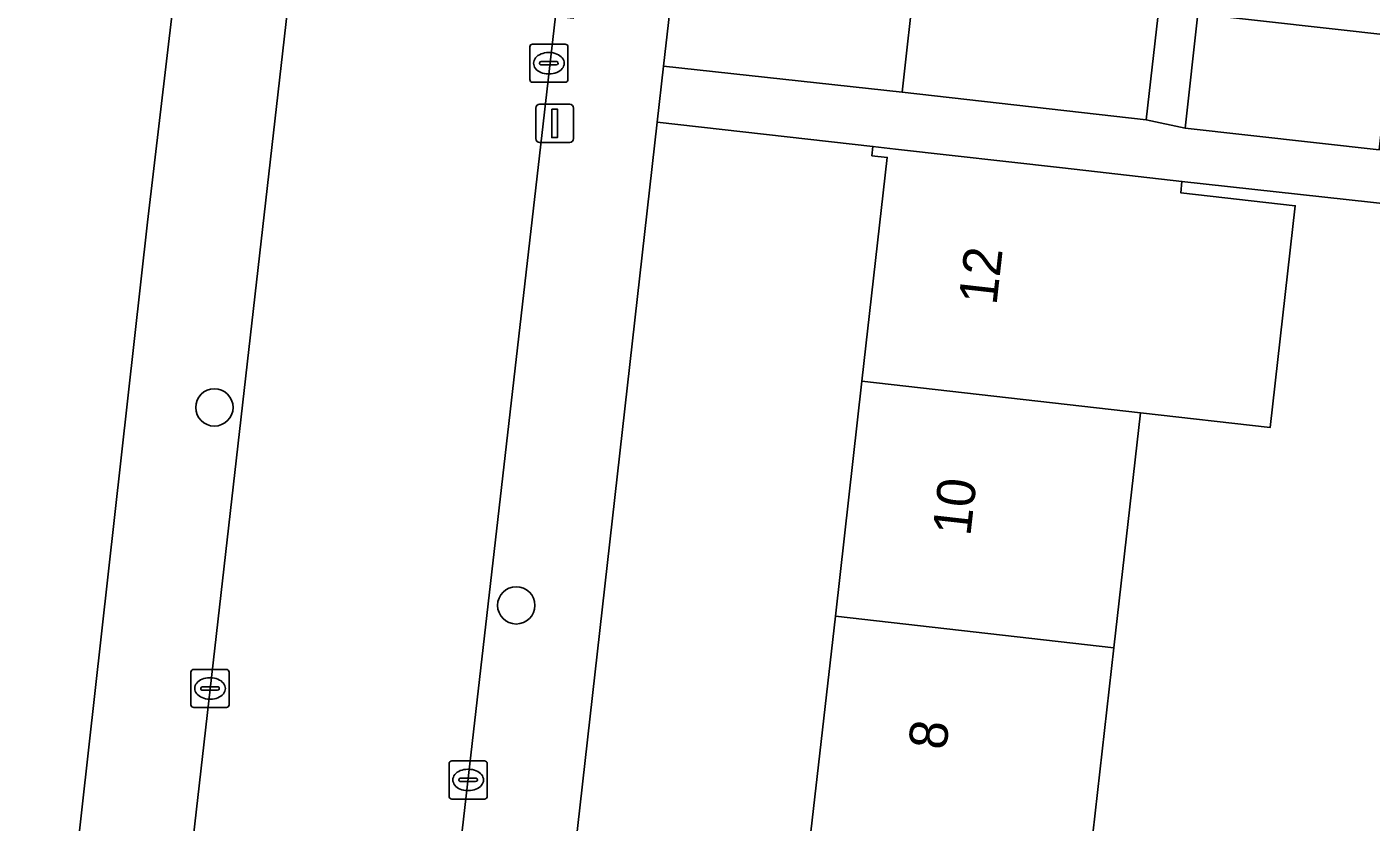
# Model space of a CAD drawing. Extents: x 162026 to 163502, y 387295 to 388169.
# Drawn here: x 162787.71 to 162822.94, y 387438.63 to 387459.47 of the extents above; entities that cross this region are included whole.
import ezdxf

# ---------------------------------------------------------------- set-up
doc = ezdxf.new("R2010")
doc.units = 0
for name, color, linetype in [('IMGEO_Boom', 7, 'Continuous'), ('IMGEO_Erf', 7, 'Continuous'), ('IMGEO_Kolk', 7, 'Continuous'), ('IMGEO_Lichtmast', 7, 'Continuous'), ('IMGEO_Pand', 7, 'Continuous'), ('IMGEO_Pand_nummerreeks', 7, 'Continuous'), ('IMGEO_Rijbaan_lokaal_open', 7, 'Continuous'), ('IMGEO_Voetpad_open', 7, 'Continuous')]:
    doc.layers.add(name, color=color, linetype=linetype)

msp = doc.modelspace()

# ---------------------------------------------------------------- linework, layer by layer
at = {"layer": 'IMGEO_Boom'}
for centre in [(162792.627, 387449.494), (162800.536, 387444.307)]:
    msp.add_circle(centre, 0.489, dxfattribs=at)
at = {"layer": 'IMGEO_Erf'}
for points in [[(162817.39, 387460.1), (162817.043, 387457.034), (162818.064, 387456.815), (162818.397, 387459.807), (162823.485, 387459.24), (162827.982, 387458.739), (162827.648, 387455.747), (162829.951, 387455.495), (162830.284, 387458.487), (162835.371, 387457.92), (162839.869, 387457.419), (162839.535, 387454.427), (162842.12, 387454.144), (162842.453, 387457.136), (162847.542, 387456.569), (162852.038, 387456.068), (162851.704, 387453.076), (162856.396, 387452.551), (162859.101, 387476.712)], [(162786.571, 387415.884), (162790.875, 387454.347), (162791.7, 387461.387), (162787.985, 387461.822), (162787.955, 387461.552), (162787.522, 387461.599)], [(162808.226, 387438.067), (162808.899, 387444.023), (162809.596, 387450.182), (162810.259, 387456.046), (162809.857, 387456.092), (162809.884, 387456.334), (162804.228, 387456.973), (162799.922, 387418.788)], [(162830.336, 387454.061), (162817.983, 387455.419), (162817.95, 387455.121), (162820.953, 387454.781), (162820.295, 387448.971), (162816.895, 387449.356), (162816.198, 387443.197), (162815.524, 387437.241)]]:
    msp.add_lwpolyline(points, dxfattribs=at)
at = {"layer": 'IMGEO_Kolk'}
for p, q in [((162800.891, 387458.089), (162800.891, 387458.941)), ((162800.966, 387459.015), (162801.818, 387459.015)), ((162801.379, 387458.795), (162801.404, 387458.795)), ((162801.892, 387458.941), (162801.892, 387458.089)), ((162801.15, 387458.509), (162801.15, 387458.521)), ((162801.588, 387458.472), (162801.19, 387458.472)), ((162801.193, 387458.558), (162801.591, 387458.558)), ((162801.634, 387458.521), (162801.634, 387458.509)), ((162801.818, 387458.015), (162800.966, 387458.015)), ((162801.402, 387458.235), (162801.377, 387458.235)), ((162792.013, 387441.704), (162792.013, 387442.556)), ((162792.088, 387442.63), (162792.94, 387442.63)), ((162793.014, 387442.556), (162793.014, 387441.704)), ((162792.315, 387442.173), (162792.713, 387442.173)), ((162792.501, 387442.41), (162792.526, 387442.41)), ((162792.272, 387442.124), (162792.272, 387442.136)), ((162792.71, 387442.087), (162792.312, 387442.087)), ((162792.524, 387441.85), (162792.499, 387441.85)), ((162792.756, 387442.136), (162792.756, 387442.124)), ((162792.94, 387441.63), (162792.088, 387441.63)), ((162798.776, 387439.307), (162798.776, 387440.159)), ((162798.851, 387440.233), (162799.703, 387440.233)), ((162799.777, 387440.159), (162799.777, 387439.307)), ((162799.035, 387439.727), (162799.035, 387439.739)), ((162799.473, 387439.69), (162799.075, 387439.69)), ((162799.078, 387439.776), (162799.476, 387439.776)), ((162799.264, 387440.013), (162799.289, 387440.013)), ((162799.519, 387439.739), (162799.519, 387439.727)), ((162799.287, 387439.453), (162799.262, 387439.453)), ((162799.703, 387439.233), (162798.851, 387439.233))]:
    msp.add_line(p, q, dxfattribs=at)
for points in [[(162800.891, 387458.089), (162800.891, 387458.941)], [(162800.966, 387459.015), (162801.818, 387459.015)], [(162801.892, 387458.941), (162801.892, 387458.089)], [(162801.818, 387458.015), (162800.966, 387458.015)], [(162792.013, 387441.704), (162792.013, 387442.556)], [(162792.088, 387442.63), (162792.94, 387442.63)], [(162793.014, 387442.556), (162793.014, 387441.704)], [(162792.94, 387441.63), (162792.088, 387441.63)], [(162798.776, 387439.307), (162798.776, 387440.159)], [(162798.851, 387440.233), (162799.703, 387440.233)], [(162799.777, 387440.159), (162799.777, 387439.307)], [(162799.703, 387439.233), (162798.851, 387439.233)]]:
    msp.add_lwpolyline(points, dxfattribs=at)
for centre, radius, start, end in [((162800.968, 387458.939), 0.0765, 91.552, 178.448), ((162800.968, 387458.939), 0.0765, 91.552, 178.448), ((162801.816, 387458.939), 0.0765, 1.552, 88.448), ((162801.816, 387458.939), 0.0765, 1.552, 88.448), ((162801.19, 387458.518), 0.0403, 85.8775, 175.7526), ((162801.187, 387458.508), 0.0366, 178.938, 274.7102), ((162801.591, 387458.515), 0.043, 264.8664, 352.4533), ((162801.595, 387458.52), 0.0386, 1.7309, 96.639), ((162800.968, 387458.091), 0.0765, 181.552, 268.448), ((162800.968, 387458.091), 0.0765, 181.552, 268.448), ((162801.816, 387458.091), 0.0765, 271.552, 358.448), ((162801.816, 387458.091), 0.0765, 271.552, 358.448), ((162792.09, 387442.554), 0.0765, 91.552, 178.448), ((162792.09, 387442.554), 0.0765, 91.552, 178.448), ((162792.938, 387442.554), 0.0765, 1.552, 88.448), ((162792.938, 387442.554), 0.0765, 1.552, 88.448), ((162792.312, 387442.133), 0.0403, 85.8775, 175.7526), ((162792.717, 387442.135), 0.0386, 1.7309, 96.639), ((162792.309, 387442.123), 0.0366, 178.938, 274.7102), ((162792.713, 387442.13), 0.043, 264.8664, 352.4533), ((162792.09, 387441.706), 0.0765, 181.552, 268.448), ((162792.09, 387441.706), 0.0765, 181.552, 268.448), ((162792.938, 387441.706), 0.0765, 271.552, 358.448), ((162792.938, 387441.706), 0.0765, 271.552, 358.448), ((162798.853, 387440.157), 0.0765, 91.552, 178.448), ((162798.853, 387440.157), 0.0765, 91.552, 178.448), ((162799.701, 387440.157), 0.0765, 1.552, 88.448), ((162799.701, 387440.157), 0.0765, 1.552, 88.448), ((162799.075, 387439.736), 0.0403, 85.8775, 175.7526), ((162799.072, 387439.726), 0.0366, 178.938, 274.7102), ((162799.476, 387439.733), 0.043, 264.8664, 352.4533), ((162799.48, 387439.738), 0.0386, 1.7309, 96.639), ((162798.853, 387439.309), 0.0765, 181.552, 268.448), ((162798.853, 387439.309), 0.0765, 181.552, 268.448), ((162799.701, 387439.309), 0.0765, 271.552, 358.448), ((162799.701, 387439.309), 0.0765, 271.552, 358.448)]:
    msp.add_arc(centre, radius, start, end, dxfattribs=at)
for centre, major_axis, ratio, start_param, end_param in [((162801.378, 387458.515), (-0.387, 0.002), 0.722429, 4.712389, 7.853982), ((162801.403, 387458.515), (-0.39, 0.002), 0.717154, 1.570796, 4.712389), ((162792.5, 387442.13), (-0.387, 0.002), 0.722429, 4.712389, 7.853982), ((162792.525, 387442.13), (-0.39, 0.002), 0.717154, 1.570796, 4.712389), ((162799.263, 387439.733), (-0.387, 0.002), 0.722429, 4.712389, 7.853982), ((162799.288, 387439.733), (-0.39, 0.002), 0.717154, 1.570796, 4.712389)]:
    msp.add_ellipse(centre, major_axis=major_axis, ratio=ratio, start_param=start_param, end_param=end_param, dxfattribs=at)
at = {"layer": 'IMGEO_Lichtmast'}
for p, q in [((162801.047, 387456.54), (162801.047, 387457.34)), ((162801.047, 387457.34), (162801.047, 387456.54)), ((162801.147, 387457.44), (162801.937, 387457.44)), ((162801.937, 387457.44), (162801.147, 387457.44)), ((162802.037, 387457.34), (162802.037, 387456.54)), ((162802.037, 387456.54), (162802.037, 387457.34)), ((162801.937, 387456.44), (162801.147, 387456.44)), ((162801.147, 387456.44), (162801.937, 387456.44))]:
    msp.add_line(p, q, dxfattribs=at)
msp.add_lwpolyline([(162801.467, 387457.315), (162801.617, 387457.315), (162801.617, 387456.565), (162801.467, 387456.565), (162801.467, 387457.315)], dxfattribs=at)
for centre, start, end in [((162801.147, 387457.34), 90, 180), ((162801.147, 387457.34), 90, 180), ((162801.937, 387457.34), 0, 90), ((162801.937, 387457.34), 360, 90), ((162801.147, 387456.54), 180, 270), ((162801.147, 387456.54), 180, 270), ((162801.937, 387456.54), 270, 0), ((162801.937, 387456.54), 270, 0)]:
    msp.add_arc(centre, 0.1, start, end, dxfattribs=at)
at = {"layer": 'IMGEO_Pand'}
for points in [[(162817.39, 387460.1), (162810.995, 387460.825), (162810.647, 387457.759), (162817.043, 387457.034)], [(162818.397, 387459.807), (162818.064, 387456.815), (162823.154, 387456.248), (162823.485, 387459.24)], [(162820.953, 387454.781), (162817.95, 387455.121), (162817.983, 387455.419), (162814.853, 387455.773), (162810.474, 387456.267), (162809.884, 387456.334), (162809.857, 387456.092), (162810.259, 387456.046), (162809.596, 387450.182), (162816.895, 387449.356), (162820.295, 387448.971)], [(162816.198, 387443.197), (162816.895, 387449.356), (162809.596, 387450.182), (162808.899, 387444.023)], [(162808.899, 387444.023), (162808.226, 387438.067), (162815.524, 387437.241), (162816.198, 387443.197)]]:
    msp.add_lwpolyline(points, close=True, dxfattribs=at)
at = {"layer": 'IMGEO_Rijbaan_lokaal_open'}
for points in [[(162797.238, 387482.316), (162795.145, 387465.216), (162790.133, 387421.167)], [(162797.104, 387420.785), (162801.569, 387459.745), (162803.667, 387478.048), (162804.093, 387481.766)]]:
    msp.add_lwpolyline(points, dxfattribs=at)
msp.add_lwpolyline([(162810.995, 387460.825), (162811.342, 387463.892), (162811.69, 387466.958), (162812.037, 387470.025), (162812.385, 387473.091), (162814.118, 387472.895), (162814.573, 387476.938), (162806.597, 387477.672), (162804.393, 387458.435), (162810.647, 387457.759)], close=True, dxfattribs=at)
at = {"layer": 'IMGEO_Voetpad_open'}
for points in [[(162794.307, 387483.632), (162791.869, 387462.826), (162791.7, 387461.387), (162790.875, 387454.347), (162786.571, 387415.884), (162785.963, 387409.454), (162785.515, 387404.713), (162788.231, 387405.846), (162850.466, 387398.828), (162855.084, 387398.307), (162864.906, 387397.224), (162869.528, 387396.658)], [(162790.133, 387421.167), (162795.145, 387465.216), (162797.238, 387482.316)], [(162799.922, 387418.788), (162804.228, 387456.973), (162804.393, 387458.435), (162806.597, 387477.672), (162807.14, 387482.289)], [(162804.093, 387481.766), (162803.667, 387478.048), (162804.158, 387477.995), (162802.031, 387459.695), (162801.569, 387459.745), (162797.104, 387420.785)], [(162823.154, 387456.248), (162818.064, 387456.815), (162817.043, 387457.034), (162810.647, 387457.759), (162804.393, 387458.435), (162804.228, 387456.973), (162809.884, 387456.334), (162810.474, 387456.267), (162814.853, 387455.773), (162817.983, 387455.419), (162830.336, 387454.061)]]:
    msp.add_lwpolyline(points, dxfattribs=at)

# ---------------------------------------------------------------- texts
at = {"layer": 'IMGEO_Pand_nummerreeks'}
for s, rotation, p in [('12', 83.5487, (162813.12, 387452.156)), ('10', 83.5482, (162812.435, 387446.101)), ('8', 83.5482, (162811.802, 387440.497))]:
    msp.add_text(s, height=1, rotation=rotation, dxfattribs=at).set_placement(p)

doc.saveas('drawing.dxf')
